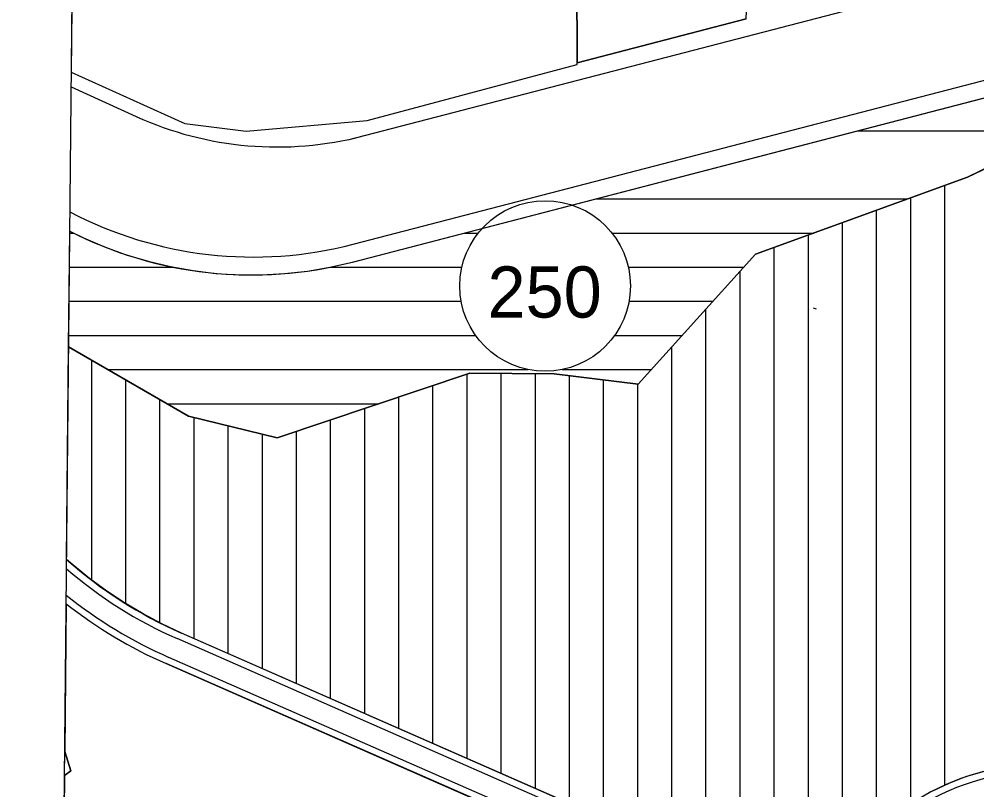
# Model space of a CAD drawing. Extents: x 427903 to 430077, y 4477233 to 4480385.
# Drawn here: x 427902.6 to 428183.2, y 4478646.6 to 4478872.5 of the extents above; entities that cross this region are included whole.
import ezdxf

# ---------------------------------------------------------------- set-up
doc = ezdxf.new("R2010")
doc.units = 0
for name, color, linetype in [('ADAKENARI', 7, 'Continuous'), ('KALDIRIM', 7, 'Continuous'), ('PL_AYA_PARK_DINLENME', 7, 'Continuous'), ('PL_K_YONETIM', 7, 'Continuous'), ('PL_KON_MEV_350', 7, 'Continuous'), ('PL_KON_ONE_250', 7, 'Continuous'), ('PL_SAY_SAGLIK_TESIS', 7, 'Continuous'), ('SM_DAIRE', 7, 'Continuous'), ('SM_TAKS', 7, 'Continuous'), ('SıNıR', 7, 'Continuous'), ('TR_ORTAGELISME', 7, 'Continuous'), ('TR_ORTAYOGUNKONUT', 7, 'Continuous')]:
    doc.layers.add(name, color=color, linetype=linetype)

msp = doc.modelspace()

# ---------------------------------------------------------------- linework, layer by layer
at = {"layer": 'ADAKENARI'}
for p, q in [((428065.7, 4478952.67), (428066.08, 4478859.69)), ((428115.66, 4478872.57), (428066.08, 4478859.69)), ((428000.22, 4478801.25), (428262.06, 4478869.29)), ((428180.49, 4478826.14), (428213.15, 4478841.93)), ((428118.4, 4478803.55), (428180.49, 4478826.14)), ((428083.94, 4478765.51), (428118.4, 4478803.55)), ((428135.3, 4478787.86), (428136.18, 4478787.54)), ((427917.08, 4478776.46), (427952.24, 4478756.14)), ((427978.14, 4478749.76), (428034.65, 4478768.71)), ((428034.65, 4478768.71), (428059.31, 4478768.48)), ((428059.31, 4478768.48), (428083.94, 4478765.51)), ((427952.24, 4478756.14), (427978.14, 4478749.76)), ((428093.9, 4478629.4), (427950.13, 4478692.52)), ((427945.65, 4478683.57), (428091.19, 4478619.67)), ((427917.72, 4478652.17), (427915.95, 4478657.86)), ((427915.89, 4478650.76), (427917.72, 4478652.17))]:
    msp.add_line(p, q, dxfattribs=at)
msp.add_lwpolyline([(427917.85, 4478856.95), (427951.15, 4478841.85), (427969.12, 4478839.65), (428004.58, 4478842.76), (428059.5, 4478857.37), (428066.08, 4478859.15), (428066.08, 4478859.69), (428065.87, 4478909.69)], dxfattribs=at)
for centre, radius, start, end in [((427970.73, 4478914.72), 117.24, 242.945, 284.5655), ((428001.79, 4478810.19), 128.51, 228.4113, 246.2959), ((428000.32, 4478808.09), 136, 231.8761, 246.2959), ((428202.9, 4478583.16), 71, 61.8633, 125.9717)]:
    msp.add_arc(centre, radius, start, end, dxfattribs=at)
at = {"layer": 'KALDIRIM'}
for p, q in [((427998.94, 4478837.08), (428291, 4478912.97)), ((428000.42, 4478806.47), (428300.08, 4478884.33)), ((427917.81, 4478852.58), (427936.86, 4478843.94)), ((428094.41, 4478626.99), (427948.87, 4478690.89)), ((428092, 4478621.5), (427946.46, 4478685.4))]:
    msp.add_line(p, q, dxfattribs=at)
for centre, radius, start, end in [((427978.17, 4478935), 100, 245.5977, 284.5655), ((427971.22, 4478918.84), 116.1, 242.4146, 284.5655), ((428000.32, 4478808.09), 128, 229.0665, 246.2959), ((428000.32, 4478808.09), 134, 231.2151, 246.2959), ((428202.9, 4478583.16), 69, 61.8633, 125.9717)]:
    msp.add_arc(centre, radius, start, end, dxfattribs=at)
at = {"layer": 'PL_AYA_PARK_DINLENME'}
for points in [[(427915.89, 4478650.76), (427915.95, 4478657.86)], [(427915.95, 4478657.86), (427917.72, 4478652.17), (427915.89, 4478650.76)]]:
    msp.add_lwpolyline(points, dxfattribs=at)
at = {"layer": 'PL_K_YONETIM'}
msp.add_lwpolyline([(428065.7, 4478952.67), (428065.8, 4478927.54), (428065.87, 4478909.69), (428066.08, 4478859.69), (428115.66, 4478872.57), (428118.9, 4478951.7), (428065.7, 4478952.67)], dxfattribs=at)
at = {"layer": 'PL_KON_MEV_350'}
for points in [[(427917.08, 4478776.46), (427952.24, 4478756.14), (427978.14, 4478749.76), (428034.65, 4478768.71), (428059.31, 4478768.48), (428083.94, 4478765.51), (428118.4, 4478803.55), (428180.49, 4478826.14), (428213.15, 4478841.93), (428259.26, 4478824.14), (428262.06, 4478869.29), (428344.16, 4478890.62), (428354.31, 4478893.44), (428364.37, 4478896.6), (428374.31, 4478900.1), (428384.13, 4478903.94), (428393.82, 4478908.1), (428403.36, 4478912.58)], [(427916.49, 4478714.12), (427917.08, 4478776.46)], [(428093.9, 4478629.4), (427950.13, 4478692.52), (427944.43, 4478695.19), (427938.88, 4478698.13), (427933.47, 4478701.34), (427928.23, 4478704.82), (427923.16, 4478708.54), (427918.29, 4478712.51), (427916.49, 4478714.12)], [(427916.37, 4478701.1), (427915.95, 4478657.86)], [(428091.19, 4478619.67), (427945.65, 4478683.57)], [(427915.95, 4478657.86), (427917.72, 4478652.17), (427915.89, 4478650.76)], [(428185, 4478651.86), (428179.93, 4478650.34), (428174.99, 4478648.44), (428170.2, 4478646.18)], [(427915.89, 4478650.76), (427915.79, 4478640.39)]]:
    msp.add_lwpolyline(points, dxfattribs=at)
msp.add_arc((428000.32, 4478808.09), 136, 231.8761, 246.2959, dxfattribs=at)
at = {"layer": 'PL_KON_ONE_250'}
for points in [[(427917.41, 4478810.36), (427921.42, 4478808.36), (427927.6, 4478805.7), (427933.92, 4478803.41), (427940.37, 4478801.48), (427946.91, 4478799.93), (427953.53, 4478798.75), (427960.2, 4478797.96), (427966.91, 4478797.55), (427973.64, 4478797.52), (427980.35, 4478797.88), (427987.03, 4478798.62), (427993.66, 4478799.75), (428000.22, 4478801.25), (428262.06, 4478869.29)], [(428213.15, 4478841.93), (428180.49, 4478826.14), (428118.4, 4478803.55), (428083.94, 4478765.51), (428059.31, 4478768.48), (428034.65, 4478768.71), (427978.14, 4478749.76), (427952.24, 4478756.14), (427917.08, 4478776.46)], [(427917.08, 4478776.46), (427917.41, 4478810.36)]]:
    msp.add_lwpolyline(points, dxfattribs=at)
at = {"layer": 'PL_SAY_SAGLIK_TESIS'}
for points in [[(427918.66, 4478941.77), (427917.85, 4478856.95)], [(427917.85, 4478856.95), (427951.15, 4478841.85), (427969.12, 4478839.65), (428004.58, 4478842.76), (428059.5, 4478857.37), (428066.08, 4478859.15), (428066.08, 4478859.69), (428065.87, 4478909.69), (428065.8, 4478927.54)]]:
    msp.add_lwpolyline(points, dxfattribs=at)
at = {"layer": 'SM_DAIRE'}
msp.add_circle((428056.7, 4478794.25), 25, dxfattribs=at)
at = {"layer": 'SıNıR'}
msp.add_line((427902.58, 4477253.75), (427929.02, 4480028.95), dxfattribs=at)
at = {"layer": 'TR_ORTAGELISME'}
for p, q in [((428148.41, 4478839.76), (428208.65, 4478839.76)), ((428071.44, 4478819.76), (428162.94, 4478819.76)), ((427917.4, 4478809.76), (427918.62, 4478809.76)), ((428032.95, 4478809.76), (428037.09, 4478809.76)), ((428076.31, 4478809.76), (428135.46, 4478809.76)), ((427917.31, 4478799.76), (427947.88, 4478799.76)), ((427993.7, 4478799.76), (428032.31, 4478799.76)), ((428081.09, 4478799.76), (428114.97, 4478799.76)), ((427917.21, 4478789.76), (428032.11, 4478789.76)), ((428081.29, 4478789.76), (428105.91, 4478789.76)), ((427917.11, 4478779.76), (428036.33, 4478779.76)), ((428077.07, 4478779.76), (428096.85, 4478779.76)), ((427928.68, 4478769.76), (428051.71, 4478769.76)), ((428061.69, 4478769.76), (428087.79, 4478769.76)), ((427945.98, 4478759.76), (428007.95, 4478759.76))]:
    msp.add_line(p, q, dxfattribs=at)
at = {"layer": 'TR_ORTAYOGUNKONUT'}
for p, q in [((428173.84, 4478647.9), (428173.84, 4478823.73)), ((428163.84, 4478642.39), (428163.84, 4478820.09)), ((428153.84, 4478635.33), (428153.84, 4478816.45)), ((428143.84, 4478629.67), (428143.84, 4478812.81)), ((428133.84, 4478626.16), (428133.84, 4478809.17)), ((428123.84, 4478624.47), (428123.84, 4478805.53)), ((428113.84, 4478624.43), (428113.84, 4478798.51)), ((428103.84, 4478626.04), (428103.84, 4478787.47)), ((428093.84, 4478629.42), (428093.84, 4478776.44)), ((427923.84, 4478708.04), (427923.84, 4478772.56)), ((427933.84, 4478701.13), (427933.84, 4478766.78)), ((428033.84, 4478655.77), (428033.84, 4478768.44)), ((428043.84, 4478651.38), (428043.84, 4478768.62)), ((428053.84, 4478646.99), (428053.84, 4478768.53)), ((428063.84, 4478642.6), (428063.84, 4478767.93)), ((428073.84, 4478638.2), (428073.84, 4478766.72)), ((428023.84, 4478660.16), (428023.84, 4478765.09)), ((428083.84, 4478633.81), (428083.84, 4478765.52)), ((427943.84, 4478695.5), (427943.84, 4478760.99)), ((428013.84, 4478664.55), (428013.84, 4478761.73)), ((428003.84, 4478668.94), (428003.84, 4478758.38)), ((427953.84, 4478690.89), (427953.84, 4478755.74)), ((427963.84, 4478686.5), (427963.84, 4478753.28)), ((427993.84, 4478673.33), (427993.84, 4478755.02)), ((427973.84, 4478682.11), (427973.84, 4478750.82)), ((427983.84, 4478677.72), (427983.84, 4478751.67))]:
    msp.add_line(p, q, dxfattribs=at)
for points in [[(427916.37, 4478701.1), (427915.95, 4478657.86)], [(428091.19, 4478619.67), (427945.65, 4478683.57)], [(427915.95, 4478657.86), (427917.72, 4478652.17), (427915.89, 4478650.76)], [(427915.89, 4478650.76), (427915.79, 4478640.39)]]:
    msp.add_lwpolyline(points, dxfattribs=at)
msp.add_arc((428000.32, 4478808.09), 136, 231.8761, 246.2959, dxfattribs=at)

# ---------------------------------------------------------------- texts
at = {"layer": 'SM_TAKS'}
msp.add_text('250', height=15, dxfattribs=at).set_placement((428039.83, 4478784.99))

doc.saveas('drawing.dxf')
